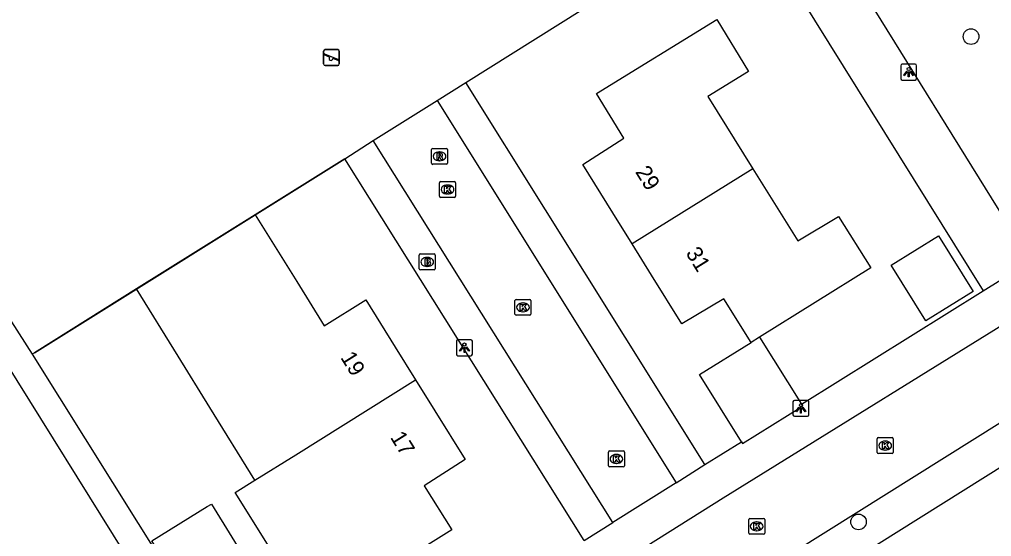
# Model space of a CAD drawing. Extents: x 157767 to 159171, y 387842 to 389425.
# Drawn here: x 158600.2 to 158661.2, y 388398.8 to 388431.2 of the extents above; entities that cross this region are included whole.
import ezdxf

# ---------------------------------------------------------------- set-up
doc = ezdxf.new("R2010")
doc.units = 0
for name, color, linetype in [('IMGEO_Boom', 7, 'Continuous'), ('IMGEO_Brandkraan', 7, 'Continuous'), ('IMGEO_Erf', 7, 'Continuous'), ('IMGEO_Hek', 7, 'Continuous'), ('IMGEO_Kolk', 7, 'Continuous'), ('IMGEO_Lichtpunt', 7, 'Continuous'), ('IMGEO_Pand', 7, 'Continuous'), ('IMGEO_Pand_nummerreeks', 7, 'Continuous'), ('IMGEO_Rijbaan_lokaal_open', 7, 'Continuous'), ('IMGEO_Rioolput', 7, 'Continuous'), ('IMGEO_Speelvoorziening', 7, 'Continuous'), ('IMGEO_Voetpad_open', 7, 'Continuous')]:
    doc.layers.add(name, color=color, linetype=linetype)

msp = doc.modelspace()

# ---------------------------------------------------------------- linework, layer by layer
at = {"layer": 'IMGEO_Boom'}
for centre in [(158659.872, 388430.088), (158652.821, 388399.701)]:
    msp.add_circle(centre, 0.489, dxfattribs=at)
at = {"layer": 'IMGEO_Brandkraan'}
for p, q in [((158625.288, 388415.556), (158625.288, 388416.408)), ((158625.363, 388416.482), (158626.215, 388416.482)), ((158626.289, 388416.408), (158626.289, 388415.556)), ((158625.799, 388415.702), (158625.774, 388415.702)), ((158625.776, 388416.262), (158625.801, 388416.262)), ((158626.215, 388415.482), (158625.363, 388415.482))]:
    msp.add_line(p, q, dxfattribs=at)
for points in [[(158625.288, 388415.556), (158625.288, 388416.408)], [(158625.363, 388416.482), (158626.215, 388416.482)], [(158626.289, 388416.408), (158626.289, 388415.556)], [(158625.636, 388416.182), (158625.636, 388415.782), (158625.849, 388415.782)], [(158625.867, 388416.182), (158625.636, 388416.182)], [(158625.815, 388416.101), (158625.761, 388416.101), (158625.761, 388416.025)], [(158625.761, 388416.025), (158625.814, 388416.025)], [(158625.823, 388415.949), (158625.761, 388415.949), (158625.761, 388415.868)], [(158625.761, 388415.868), (158625.823, 388415.868)], [(158626.215, 388415.482), (158625.363, 388415.482)]]:
    msp.add_lwpolyline(points, dxfattribs=at)
for centre, radius, start, end in [((158625.365, 388416.406), 0.0765, 91.55205, 178.44795), ((158625.365, 388416.406), 0.0765, 91.55205, 178.44795), ((158626.213, 388416.406), 0.0765, 1.55205, 88.44795), ((158626.213, 388416.406), 0.0765, 1.55205, 88.44795), ((158625.816, 388416.063), 0.0379, 267.82845, 90.93552), ((158625.824, 388415.908), 0.0404, 269.87594, 90.50774), ((158625.855, 388416.033), 0.251, 268.66757, 293.53466), ((158625.871, 388416.037), 0.145, 59.4692, 91.53667), ((158625.896, 388416.084), 0.0922, 285.51372, 58.15012), ((158625.901, 388415.892), 0.105, 301.31148, 78.98903), ((158625.365, 388415.558), 0.0765, 181.55205, 268.44795), ((158625.365, 388415.558), 0.0765, 181.55205, 268.44795), ((158626.213, 388415.558), 0.0765, 271.55205, 358.44795), ((158626.213, 388415.558), 0.0765, 271.55205, 358.44795)]:
    msp.add_arc(centre, radius, start, end, dxfattribs=at)
for centre, major_axis, ratio, start_param, end_param in [((158625.775, 388415.982), (-0.387, 0.002), 0.722429, 4.712389, 7.853982), ((158625.8, 388415.982), (-0.39, 0.002), 0.717154, 1.570796, 4.712389)]:
    msp.add_ellipse(centre, major_axis=major_axis, ratio=ratio, start_param=start_param, end_param=end_param, dxfattribs=at)
at = {"layer": 'IMGEO_Erf'}
for points in [[(158628.198, 388427.208), (158645.683, 388438.176)], [(158620.617, 388422.432), (158615.01, 388418.931)], [(158607.572, 388414.286), (158601.17, 388410.289), (158601.024, 388410.197)]]:
    msp.add_lwpolyline(points, dxfattribs=at)
at = {"layer": 'IMGEO_Hek'}
msp.add_lwpolyline([(158601.17, 388410.289), (158620.617, 388422.432)], dxfattribs=at)
at = {"layer": 'IMGEO_Kolk'}
for p, q in [((158626.56, 388420.089), (158626.56, 388420.941)), ((158626.635, 388421.015), (158627.487, 388421.015)), ((158627.048, 388420.795), (158627.073, 388420.795)), ((158627.561, 388420.941), (158627.561, 388420.089)), ((158627.487, 388420.015), (158626.635, 388420.015)), ((158627.071, 388420.235), (158627.046, 388420.235)), ((158631.289, 388412.71), (158631.289, 388413.562)), ((158631.364, 388413.636), (158632.216, 388413.636)), ((158631.777, 388413.416), (158631.802, 388413.416)), ((158632.29, 388413.562), (158632.29, 388412.71)), ((158631.8, 388412.856), (158631.775, 388412.856)), ((158632.216, 388412.636), (158631.364, 388412.636)), ((158653.993, 388404.052), (158653.993, 388404.904)), ((158654.068, 388404.978), (158654.92, 388404.978)), ((158654.481, 388404.758), (158654.506, 388404.758)), ((158654.994, 388404.904), (158654.994, 388404.052)), ((158637.22, 388404.142), (158638.072, 388404.142)), ((158654.504, 388404.198), (158654.479, 388404.198)), ((158637.145, 388403.216), (158637.145, 388404.068)), ((158637.633, 388403.922), (158637.658, 388403.922)), ((158638.146, 388404.068), (158638.146, 388403.216)), ((158654.92, 388403.978), (158654.068, 388403.978)), ((158638.072, 388403.142), (158637.22, 388403.142)), ((158637.656, 388403.362), (158637.631, 388403.362)), ((158645.939, 388398.998), (158645.939, 388399.85)), ((158646.014, 388399.924), (158646.866, 388399.924)), ((158646.94, 388399.85), (158646.94, 388398.998)), ((158646.427, 388399.704), (158646.452, 388399.704)), ((158646.866, 388398.924), (158646.014, 388398.924)), ((158646.45, 388399.144), (158646.425, 388399.144))]:
    msp.add_line(p, q, dxfattribs=at)
for points in [[(158626.56, 388420.089), (158626.56, 388420.941)], [(158626.635, 388421.015), (158627.487, 388421.015)], [(158626.881, 388420.715), (158627.004, 388420.715), (158627.004, 388420.564), (158627.134, 388420.715), (158627.298, 388420.715), (158627.152, 388420.564), (158627.305, 388420.315), (158627.153, 388420.315), (158627.068, 388420.479), (158627.004, 388420.412), (158627.004, 388420.315), (158626.881, 388420.315), (158626.881, 388420.715)], [(158627.561, 388420.941), (158627.561, 388420.089)], [(158627.487, 388420.015), (158626.635, 388420.015)], [(158631.289, 388412.71), (158631.289, 388413.562)], [(158631.364, 388413.636), (158632.216, 388413.636)], [(158631.61, 388413.336), (158631.733, 388413.336), (158631.733, 388413.185), (158631.863, 388413.336), (158632.027, 388413.336), (158631.881, 388413.185), (158632.034, 388412.936), (158631.882, 388412.936), (158631.797, 388413.1), (158631.733, 388413.033), (158631.733, 388412.936), (158631.61, 388412.936), (158631.61, 388413.336)], [(158632.29, 388413.562), (158632.29, 388412.71)], [(158632.216, 388412.636), (158631.364, 388412.636)], [(158653.993, 388404.052), (158653.993, 388404.904)], [(158654.068, 388404.978), (158654.92, 388404.978)], [(158654.994, 388404.904), (158654.994, 388404.052)], [(158637.22, 388404.142), (158638.072, 388404.142)], [(158654.314, 388404.678), (158654.437, 388404.678), (158654.437, 388404.527), (158654.567, 388404.678), (158654.731, 388404.678), (158654.585, 388404.527), (158654.738, 388404.278), (158654.586, 388404.278), (158654.501, 388404.442), (158654.437, 388404.375), (158654.437, 388404.278), (158654.314, 388404.278), (158654.314, 388404.678)], [(158637.145, 388403.216), (158637.145, 388404.068)], [(158637.466, 388403.842), (158637.589, 388403.842), (158637.589, 388403.691), (158637.719, 388403.842), (158637.883, 388403.842), (158637.737, 388403.691), (158637.89, 388403.442), (158637.738, 388403.442), (158637.653, 388403.606), (158637.589, 388403.539), (158637.589, 388403.442), (158637.466, 388403.442), (158637.466, 388403.842)], [(158638.146, 388404.068), (158638.146, 388403.216)], [(158654.92, 388403.978), (158654.068, 388403.978)], [(158638.072, 388403.142), (158637.22, 388403.142)], [(158645.939, 388398.998), (158645.939, 388399.85)], [(158646.014, 388399.924), (158646.866, 388399.924)], [(158646.94, 388399.85), (158646.94, 388398.998)], [(158646.26, 388399.624), (158646.383, 388399.624), (158646.383, 388399.473), (158646.513, 388399.624), (158646.677, 388399.624), (158646.531, 388399.473), (158646.684, 388399.224), (158646.532, 388399.224), (158646.447, 388399.388), (158646.383, 388399.321), (158646.383, 388399.224), (158646.26, 388399.224), (158646.26, 388399.624)], [(158646.866, 388398.924), (158646.014, 388398.924)]]:
    msp.add_lwpolyline(points, dxfattribs=at)
for centre, start, end in [((158626.637, 388420.939), 91.55205, 178.44795), ((158626.637, 388420.939), 91.55205, 178.44795), ((158627.485, 388420.939), 1.55205, 88.44795), ((158627.485, 388420.939), 1.55205, 88.44795), ((158626.637, 388420.091), 181.55205, 268.44795), ((158626.637, 388420.091), 181.55205, 268.44795), ((158627.485, 388420.091), 271.55205, 358.44795), ((158627.485, 388420.091), 271.55205, 358.44795), ((158631.366, 388413.56), 91.55205, 178.44795), ((158631.366, 388413.56), 91.55205, 178.44795), ((158632.214, 388413.56), 1.55205, 88.44795), ((158632.214, 388413.56), 1.55205, 88.44795), ((158631.366, 388412.712), 181.55205, 268.44795), ((158631.366, 388412.712), 181.55205, 268.44795), ((158632.214, 388412.712), 271.55205, 358.44795), ((158632.214, 388412.712), 271.55205, 358.44795), ((158654.07, 388404.902), 91.55205, 178.44795), ((158654.07, 388404.902), 91.55205, 178.44795), ((158654.918, 388404.902), 1.55205, 88.44795), ((158654.918, 388404.902), 1.55205, 88.44795), ((158637.222, 388404.066), 91.55205, 178.44795), ((158637.222, 388404.066), 91.55205, 178.44795), ((158638.07, 388404.066), 1.55205, 88.44795), ((158638.07, 388404.066), 1.55205, 88.44795), ((158654.07, 388404.054), 181.55205, 268.44795), ((158654.07, 388404.054), 181.55205, 268.44795), ((158654.918, 388404.054), 271.55205, 358.44795), ((158654.918, 388404.054), 271.55205, 358.44795), ((158637.222, 388403.218), 181.55205, 268.44795), ((158637.222, 388403.218), 181.55205, 268.44795), ((158638.07, 388403.218), 271.55205, 358.44795), ((158638.07, 388403.218), 271.55205, 358.44795), ((158646.016, 388399.848), 91.55205, 178.44795), ((158646.016, 388399.848), 91.55205, 178.44795), ((158646.864, 388399.848), 1.55205, 88.44795), ((158646.864, 388399.848), 1.55205, 88.44795), ((158646.016, 388399), 181.55205, 268.44795), ((158646.016, 388399), 181.55205, 268.44795), ((158646.864, 388399), 271.55205, 358.44795), ((158646.864, 388399), 271.55205, 358.44795)]:
    msp.add_arc(centre, 0.0765, start, end, dxfattribs=at)
for centre, major_axis, ratio, start_param, end_param in [((158627.047, 388420.515), (-0.387, 0.002), 0.722429, 4.712389, 7.853982), ((158627.072, 388420.515), (-0.39, 0.002), 0.717154, 1.570796, 4.712389), ((158631.776, 388413.136), (-0.387, 0.002), 0.722429, 4.712389, 7.853982), ((158631.801, 388413.136), (-0.39, 0.002), 0.717154, 1.570796, 4.712389), ((158654.48, 388404.478), (-0.387, 0.002), 0.722429, 4.712389, 7.853982), ((158654.505, 388404.478), (-0.39, 0.002), 0.717154, 1.570796, 4.712389), ((158637.632, 388403.642), (-0.387, 0.002), 0.722429, 4.712389, 7.853982), ((158637.657, 388403.642), (-0.39, 0.002), 0.717154, 1.570796, 4.712389), ((158646.426, 388399.424), (-0.387, 0.002), 0.722429, 4.712389, 7.853982), ((158646.451, 388399.424), (-0.39, 0.002), 0.717154, 1.570796, 4.712389)]:
    msp.add_ellipse(centre, major_axis=major_axis, ratio=ratio, start_param=start_param, end_param=end_param, dxfattribs=at)
at = {"layer": 'IMGEO_Lichtpunt'}
for p, q in [((158655.465, 388428.265), (158655.465, 388427.458)), ((158655.465, 388428.265), (158655.465, 388427.458)), ((158656.367, 388428.36), (158655.559, 388428.36)), ((158656.367, 388428.36), (158655.559, 388428.36)), ((158656.461, 388427.458), (158656.461, 388428.265)), ((158656.461, 388427.458), (158656.461, 388428.265)), ((158655.559, 388427.364), (158656.367, 388427.364)), ((158655.559, 388427.364), (158656.367, 388427.364)), ((158627.62, 388411.009), (158627.62, 388410.202)), ((158627.62, 388411.009), (158627.62, 388410.202)), ((158628.522, 388411.104), (158627.714, 388411.104)), ((158628.522, 388411.104), (158627.714, 388411.104)), ((158628.616, 388410.202), (158628.616, 388411.009)), ((158628.616, 388410.202), (158628.616, 388411.009)), ((158627.714, 388410.108), (158628.522, 388410.108)), ((158627.714, 388410.108), (158628.522, 388410.108)), ((158648.712, 388407.214), (158648.712, 388406.407)), ((158648.712, 388407.214), (158648.712, 388406.407)), ((158649.614, 388407.309), (158648.806, 388407.309)), ((158649.614, 388407.309), (158648.806, 388407.309)), ((158649.708, 388406.407), (158649.708, 388407.214)), ((158649.708, 388406.407), (158649.708, 388407.214)), ((158648.806, 388406.313), (158649.614, 388406.313)), ((158648.806, 388406.313), (158649.614, 388406.313))]:
    msp.add_line(p, q, dxfattribs=at)
for points in [[(158655.839, 388427.929), (158655.878, 388427.901), (158655.69, 388427.639), (158655.652, 388427.666), (158655.839, 388427.929)], [(158655.941, 388427.881), (158655.988, 388427.881), (158655.988, 388427.559), (158655.941, 388427.559), (158655.941, 388427.881)], [(158656.051, 388427.901), (158656.089, 388427.928), (158656.276, 388427.666), (158656.237, 388427.638), (158656.051, 388427.901)], [(158627.994, 388410.673), (158628.033, 388410.645), (158627.845, 388410.383), (158627.807, 388410.41), (158627.994, 388410.673)], [(158628.096, 388410.625), (158628.143, 388410.625), (158628.143, 388410.303), (158628.096, 388410.303), (158628.096, 388410.625)], [(158628.206, 388410.645), (158628.244, 388410.672), (158628.431, 388410.41), (158628.392, 388410.382), (158628.206, 388410.645)], [(158649.086, 388406.878), (158649.125, 388406.85), (158648.937, 388406.588), (158648.899, 388406.615), (158649.086, 388406.878)], [(158649.188, 388406.83), (158649.235, 388406.83), (158649.235, 388406.508), (158649.188, 388406.508), (158649.188, 388406.83)], [(158649.298, 388406.85), (158649.336, 388406.877), (158649.523, 388406.615), (158649.484, 388406.587), (158649.298, 388406.85)]]:
    msp.add_lwpolyline(points, dxfattribs=at)
for centre in [(158655.964, 388428.063), (158628.119, 388410.807), (158649.211, 388407.012)]:
    msp.add_circle(centre, 0.0994, dxfattribs=at)
for centre, start, end in [((158655.559, 388428.265), 90, 180), ((158655.559, 388428.265), 90, 180), ((158656.367, 388428.265), 0, 90), ((158656.367, 388428.265), 0, 90), ((158655.559, 388427.458), 180, 270), ((158655.559, 388427.458), 180, 270), ((158656.367, 388427.458), 270, 0), ((158656.367, 388427.458), 270, 360), ((158627.714, 388411.009), 90, 180), ((158627.714, 388411.009), 90, 180), ((158628.522, 388411.009), 0, 90), ((158628.522, 388411.009), 0, 90), ((158627.714, 388410.202), 180, 270), ((158627.714, 388410.202), 180, 270), ((158628.522, 388410.202), 270, 0), ((158628.522, 388410.202), 270, 360), ((158648.806, 388407.214), 90, 180), ((158648.806, 388407.214), 90, 180), ((158649.614, 388407.214), 0, 90), ((158649.614, 388407.214), 0, 90), ((158648.806, 388406.407), 180, 270), ((158648.806, 388406.407), 180, 270), ((158649.614, 388406.407), 270, 0), ((158649.614, 388406.407), 270, 360)]:
    msp.add_arc(centre, 0.0946, start, end, dxfattribs=at)
at = {"layer": 'IMGEO_Pand'}
for points in [[(158638.637, 388417.107), (158637.421, 388419.062), (158635.546, 388422.077), (158638.104, 388423.727), (158636.39, 388426.519), (158643.933, 388431.15), (158645.922, 388427.912), (158643.366, 388426.343), (158646.2, 388421.81)], [(158646.2, 388421.81), (158638.637, 388417.107)], [(158646.2, 388421.81), (158649.021, 388417.297), (158651.571, 388418.827), (158653.582, 388415.611), (158646.624, 388411.272)], [(158612.857, 388388.082), (158593.331, 388419.346)], [(158615.01, 388418.931), (158607.572, 388414.286)], [(158615.01, 388418.931), (158617.606, 388414.751), (158619.332, 388411.972), (158621.933, 388413.609), (158623.783, 388410.643), (158625.061, 388408.594)], [(158654.875, 388415.766), (158657.837, 388417.613), (158660.008, 388414.132), (158657.046, 388412.285), (158654.875, 388415.766)], [(158646.095, 388410.942), (158644.376, 388413.678), (158641.749, 388412.102), (158639.855, 388415.148), (158638.637, 388417.107)], [(158614.991, 388402.317), (158612.168, 388406.857), (158610.169, 388410.088), (158607.572, 388414.286)], [(158645.486, 388404.719), (158642.862, 388408.926), (158646.095, 388410.942)], [(158646.624, 388411.272), (158646.095, 388410.942)], [(158646.624, 388411.272), (158649.247, 388407.066)], [(158625.061, 388408.594), (158626.266, 388406.662), (158628.168, 388403.613), (158625.59, 388401.967), (158627.324, 388399.203), (158619.868, 388394.542), (158617.877, 388397.769), (158616.603, 388396.973), (158613.757, 388401.55), (158614.991, 388402.317)], [(158614.991, 388402.317), (158617.545, 388403.905), (158625.061, 388408.594)], [(158645.486, 388404.719), (158645.554, 388404.61), (158649.315, 388406.956), (158649.247, 388407.066)], [(158612.002, 388400.664), (158612.257, 388400.821), (158617.36, 388392.55), (158618.025, 388392.944), (158620.563, 388394.444), (158622.879, 388390.689), (158615.988, 388386.437), (158608.532, 388398.523), (158612.002, 388400.664)]]:
    msp.add_lwpolyline(points, dxfattribs=at)
at = {"layer": 'IMGEO_Rijbaan_lokaal_open'}
for points in [[(158622.408, 388423.583), (158626.409, 388426.086)], [(158626.409, 388426.086), (158641.388, 388402.154)], [(158637.417, 388399.672), (158622.408, 388423.583)], [(158664.713, 388413.797), (158644.347, 388401.183), (158578.129, 388359.613)], [(158580.686, 388355.237), (158667.387, 388409.481)], [(158641.388, 388402.154), (158637.417, 388399.672)]]:
    msp.add_lwpolyline(points, dxfattribs=at)
at = {"layer": 'IMGEO_Rioolput'}
for p, q in [((158626.059, 388422.164), (158626.059, 388423.016)), ((158626.134, 388423.09), (158626.986, 388423.09)), ((158627.06, 388423.016), (158627.06, 388422.164)), ((158626.547, 388422.87), (158626.572, 388422.87)), ((158626.986, 388422.09), (158626.134, 388422.09)), ((158626.57, 388422.31), (158626.545, 388422.31))]:
    msp.add_line(p, q, dxfattribs=at)
for points in [[(158626.059, 388422.164), (158626.059, 388423.016)], [(158626.134, 388423.09), (158626.986, 388423.09)], [(158627.06, 388423.016), (158627.06, 388422.164)], [(158626.648, 388422.788), (158626.396, 388422.79), (158626.396, 388422.39)], [(158626.396, 388422.39), (158626.52, 388422.39), (158626.52, 388422.552), (158626.531, 388422.552)], [(158626.574, 388422.709), (158626.52, 388422.709), (158626.52, 388422.628)], [(158626.52, 388422.628), (158626.572, 388422.628)], [(158626.578, 388422.523), (158626.649, 388422.39), (158626.789, 388422.39), (158626.724, 388422.516)], [(158626.986, 388422.09), (158626.134, 388422.09)]]:
    msp.add_lwpolyline(points, dxfattribs=at)
for centre, radius, start, end in [((158626.136, 388423.014), 0.0765, 91.55205, 178.44795), ((158626.136, 388423.014), 0.0765, 91.55205, 178.44795), ((158626.984, 388423.014), 0.0765, 1.55205, 88.44795), ((158626.984, 388423.014), 0.0765, 1.55205, 88.44795), ((158626.53, 388422.499), 0.0533, 26.02933, 88.69889), ((158626.556, 388422.817), 0.19, 274.7715, 282.96867), ((158626.58, 388422.613), 0.0964, 77.00612, 93.18647), ((158626.594, 388422.67), 0.0378, 276.66336, 79.67722), ((158626.647, 388422.678), 0.109, 350.36119, 89.41601), ((158626.645, 388422.678), 0.112, 277.58423, 350.98172), ((158626.629, 388422.463), 0.108, 29.51342, 73.79051), ((158626.136, 388422.166), 0.0765, 181.55205, 268.44795), ((158626.136, 388422.166), 0.0765, 181.55205, 268.44795), ((158626.984, 388422.166), 0.0765, 271.55205, 358.44795), ((158626.984, 388422.166), 0.0765, 271.55205, 358.44795)]:
    msp.add_arc(centre, radius, start, end, dxfattribs=at)
for centre, major_axis, ratio, start_param, end_param in [((158626.546, 388422.59), (-0.387, 0.002), 0.722429, 4.712389, 7.853982), ((158626.571, 388422.59), (-0.39, 0.002), 0.717154, 1.570796, 4.712389)]:
    msp.add_ellipse(centre, major_axis=major_axis, ratio=ratio, start_param=start_param, end_param=end_param, dxfattribs=at)
at = {"layer": 'IMGEO_Speelvoorziening'}
for p, q in [((158619.289, 388428.376), (158619.289, 388429.176)), ((158619.289, 388429.176), (158619.289, 388428.376)), ((158619.389, 388429.276), (158620.179, 388429.276)), ((158620.179, 388429.276), (158619.389, 388429.276)), ((158620.279, 388429.176), (158620.279, 388428.376)), ((158620.279, 388428.376), (158620.279, 388429.176)), ((158619.672, 388428.804), (158619.333, 388428.941)), ((158619.358, 388429.001), (158620.234, 388428.648)), ((158620.21, 388428.588), (158619.87, 388428.725)), ((158620.179, 388428.276), (158619.389, 388428.276)), ((158619.389, 388428.276), (158620.179, 388428.276))]:
    msp.add_line(p, q, dxfattribs=at)
for centre, radius, start, end in [((158619.389, 388429.176), 0.1, 90, 180), ((158619.389, 388429.176), 0.1, 90, 180), ((158620.179, 388429.176), 0.1, 0, 90), ((158620.179, 388429.176), 0.1, 360, 90), ((158619.346, 388428.971), 0.0327, 68.07798, 248.07798), ((158619.751, 388428.714), 0.12, 130.99278, 5.16318), ((158620.222, 388428.618), 0.0327, 248.07798, 68.07798), ((158619.389, 388428.376), 0.1, 180, 270), ((158619.389, 388428.376), 0.1, 180, 270), ((158620.179, 388428.376), 0.1, 270, 0), ((158620.179, 388428.376), 0.1, 270, 0)]:
    msp.add_arc(centre, radius, start, end, dxfattribs=at)
at = {"layer": 'IMGEO_Voetpad_open'}
for points in [[(158629.121, 388464.777), (158625.579, 388461.577), (158618.904, 388456.008), (158587.816, 388431.738), (158587.422, 388431.43), (158593.275, 388422.284), (158601.024, 388410.197)], [(158663.614, 388416.031), (158635.107, 388461.928)], [(158645.683, 388438.176), (158660.63, 388414.169)], [(158626.409, 388426.086), (158628.198, 388427.208)], [(158643.196, 388403.29), (158628.198, 388427.208)], [(158620.617, 388422.432), (158622.408, 388423.583)], [(158635.62, 388398.531), (158620.617, 388422.432)], [(158660.63, 388414.169), (158663.614, 388416.031)], [(158649.247, 388407.066), (158660.63, 388414.169)], [(158601.024, 388410.197), (158616.031, 388386.273)], [(158666.035, 388405.812), (158581.849, 388353.107)], [(158643.196, 388403.29), (158645.486, 388404.719)], [(158641.388, 388402.154), (158643.196, 388403.29)], [(158635.62, 388398.531), (158637.417, 388399.672)]]:
    msp.add_lwpolyline(points, dxfattribs=at)

# ---------------------------------------------------------------- texts
at = {"layer": 'IMGEO_Pand_nummerreeks'}
for s, rotation, p in [('29', 301.87561, (158638.8, 388421.616)), ('31', 301.87343, (158641.961, 388416.532)), ('19', 301.95365, (158620.319, 388409.997)), ('17', 301.95365, (158623.437, 388404.999))]:
    msp.add_text(s, height=1, rotation=rotation, dxfattribs=at).set_placement(p)

doc.saveas('drawing.dxf')
